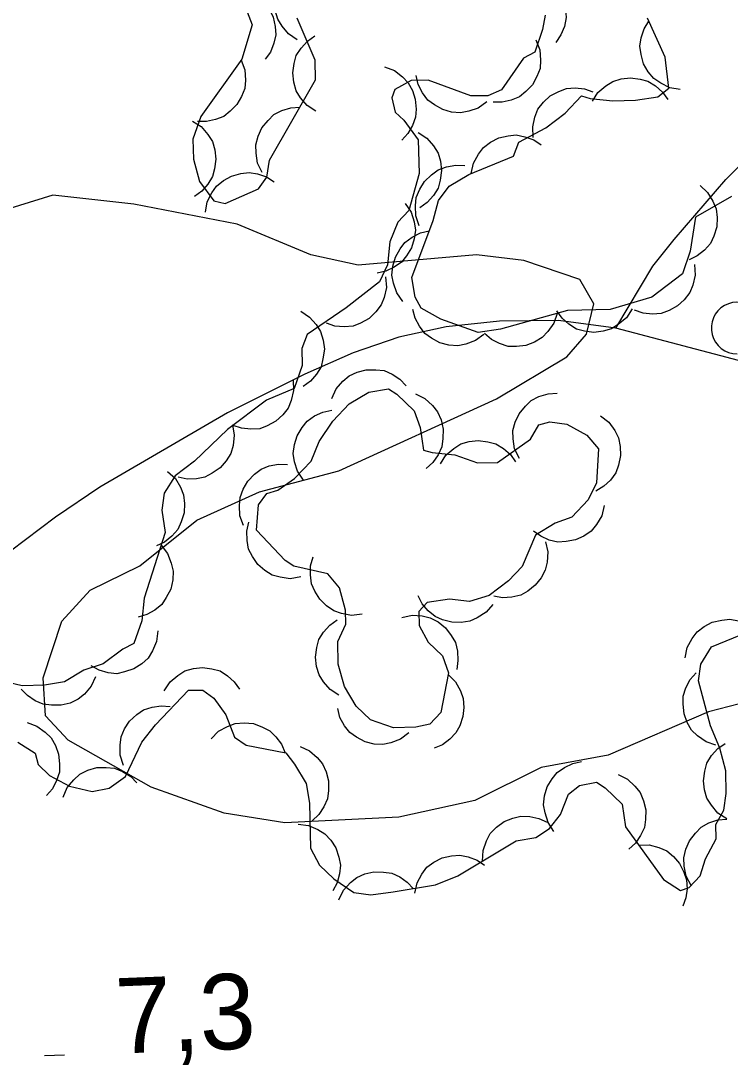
# Model space of a CAD drawing. Extents: x 336540 to 340074, y 5572036 to 5573747.
# Drawn here: x 337932.59 to 337960.85, y 5573432.5 to 5573474.07 of the extents above; entities that cross this region are included whole.
import ezdxf

# ---------------------------------------------------------------- set-up
doc = ezdxf.new("R2010")
doc.units = 0
for name, color, linetype in [('Niveau 2', 7, 'Continuous'), ('Niveau 22', 7, 'Continuous'), ('Niveau 3', 7, 'Continuous'), ('Niveau 44', 7, 'Continuous')]:
    doc.layers.add(name, color=color, linetype=linetype)

msp = doc.modelspace()

# ---------------------------------------------------------------- linework, layer by layer
at = {"layer": 'Niveau 2'}
msp.add_lwpolyline([(337962.46, 5573447.2), (337959.98, 5573446.56), (337955.99, 5573444.83), (337953.31, 5573444.35), (337950.67, 5573443.03), (337947.64, 5573442.37), (337943.1, 5573442.14), (337940.69, 5573442.52), (337937.78, 5573443.56), (337934.47, 5573445.43), (337933.56, 5573446.4), (337933.48, 5573447.92), (337934.22, 5573450.17), (337935.34, 5573451.41), (337937.32, 5573452.37), (337939.6, 5573454.19), (337942.09, 5573455.32), (337945.26, 5573456.16), (337951.54, 5573459.02), (337954.34, 5573460.69), (337955.12, 5573461.6), (337955.41, 5573462.8), (337954.86, 5573463.78), (337952.62, 5573464.53), (337950.74, 5573464.75), (337946.02, 5573464.35), (337944.14, 5573464.75), (337941.21, 5573465.97), (337937.09, 5573466.77), (337933.86, 5573467.13), (337928.53, 5573465.49)], dxfattribs=at)
at = {"layer": 'Niveau 22'}
for points in [[(337956.29, 5573461.84), (337957.76, 5573464.31), (337958.62, 5573465.37), (337960.67, 5573467.76), (337964.68, 5573471.72), (337966.65, 5573473.83), (337967.78, 5573475.26), (337969.13, 5573477.33), (337970.03, 5573479.14), (337971.35, 5573482.44), (337971.99, 5573487.76), (337972.11, 5573489.45), (337972.57, 5573491.65)], [(337961.68, 5573460.42), (337956.29, 5573461.84), (337954.01, 5573462.14), (337951.66, 5573462.11), (337949.53, 5573461.89), (337947.65, 5573461.48), (337945.82, 5573460.86), (337943.9, 5573460.01), (337940.82, 5573458.47), (337935.73, 5573455.51), (337933.96, 5573454.31), (337929.17, 5573450.7)]]:
    msp.add_lwpolyline(points, dxfattribs=at)
at = {"layer": 'Niveau 3'}
msp.add_line((337933.53, 5573432.88), (337934.33, 5573432.91), dxfattribs=at)
at = {"layer": 'Niveau 44'}
for points in [[(337943.6, 5573473.32), (337943.25, 5573473.55), (337942.99, 5573473.86), (337942.82, 5573474.14), (337942.72, 5573474.48), (337942.69, 5573474.85), (337942.74, 5573475.23), (337942.83, 5573475.54), (337943.02, 5573475.84), (337943.27, 5573476.11), (337943.56, 5573476.32)], [(337952.8, 5573476), (337953.21, 5573475.91), (337953.56, 5573475.71), (337953.83, 5573475.51), (337954.03, 5573475.23), (337954.2, 5573474.89), (337954.28, 5573474.52), (337954.31, 5573474.2), (337954.24, 5573473.85), (337954.1, 5573473.51), (337953.9, 5573473.21)], [(337941.25, 5573475.34), (337941.66, 5573475.25), (337942.01, 5573475.04), (337942.27, 5573474.84), (337942.48, 5573474.55), (337942.64, 5573474.22), (337942.72, 5573473.85), (337942.75, 5573473.52), (337942.67, 5573473.18), (337942.53, 5573472.83), (337942.32, 5573472.54)], [(337941.33, 5573475.14), (337941.8, 5573473.91), (337941.39, 5573472.55), (337939.75, 5573470.26), (337939.44, 5573469.36), (337939.46, 5573468.57), (337939.7, 5573467.67), (337940.28, 5573466.9), (337940.73, 5573466.8), (337942.06, 5573467.39), (337942.39, 5573467.85), (337942.49, 5573468.53), (337944.32, 5573471.72), (337944.31, 5573472.51), (337943.59, 5573474.18)], [(337953.47, 5573474.3), (337953.37, 5573473.73), (337953.06, 5573472.82), (337952.61, 5573472.59), (337951.74, 5573471.33), (337951.19, 5573471.09), (337950.52, 5573471.08), (337948.82, 5573471.71), (337948.14, 5573471.7), (337947.48, 5573471.34), (337947.37, 5573471), (337947.5, 5573470.44), (337947.84, 5573470.12), (337948.42, 5573469.34), (337948.45, 5573467.99), (337948.04, 5573466.52), (337947.6, 5573466.06), (337947.28, 5573465.27), (337947.19, 5573464.36), (337946.87, 5573463.68), (337945.54, 5573462.64), (337943.99, 5573461.59), (337943.78, 5573461.02), (337943.8, 5573460.35), (337943.48, 5573459.44), (337942.37, 5573458.97), (337940.82, 5573457.8), (337939.51, 5573456.54), (337938.73, 5573455.96), (337938.3, 5573455.27), (337938.2, 5573454.59), (337938.34, 5573453.7), (337937.5, 5573451.09), (337937.4, 5573450.19), (337937.09, 5573449.28), (337936.65, 5573449.05), (337935.87, 5573448.47), (337935.09, 5573448.22), (337934.32, 5573447.75), (337933.53, 5573447.62), (337932.64, 5573447.6), (337931.73, 5573447.81)], [(337960.9, 5573467.08), (337959.46, 5573466.26), (337959.26, 5573464.9), (337958.95, 5573464), (337957.73, 5573463.07), (337956.06, 5573462.58), (337954.37, 5573462.54), (337951.69, 5573461.8), (337950.8, 5573461.67), (337949.32, 5573462.19), (337948.53, 5573462.63), (337948.29, 5573463.07), (337948.16, 5573463.85), (337949.01, 5573466.12), (337949.22, 5573466.92), (337949.65, 5573467.49), (337950.43, 5573467.96), (337952.21, 5573468.68), (337952.42, 5573469.24), (337953.5, 5573469.81), (337954.27, 5573470.4), (337954.93, 5573471.09), (337955.27, 5573470.98), (337956.17, 5573470.89), (337957.07, 5573470.91), (337957.96, 5573471.04), (337958.4, 5573471.39), (337958.26, 5573472.63), (337957.55, 5573474.18)], [(337958.85, 5573471.34), (337958.44, 5573471.4), (337958.08, 5573471.59), (337957.8, 5573471.77), (337957.58, 5573472.04), (337957.4, 5573472.36), (337957.3, 5573472.73), (337957.25, 5573473.06), (337957.3, 5573473.4), (337957.42, 5573473.76), (337957.6, 5573474.06)], [(337944.34, 5573470.47), (337943.99, 5573470.7), (337943.73, 5573471.01), (337943.55, 5573471.29), (337943.46, 5573471.63), (337943.42, 5573472), (337943.48, 5573472.37), (337943.56, 5573472.69), (337943.75, 5573472.99), (337944, 5573473.26), (337944.3, 5573473.47)], [(337953.11, 5573473.31), (337953.26, 5573472.92), (337953.29, 5573472.51), (337953.27, 5573472.18), (337953.15, 5573471.85), (337952.97, 5573471.53), (337952.7, 5573471.26), (337952.45, 5573471.05), (337952.12, 5573470.92), (337951.76, 5573470.84), (337951.4, 5573470.84)], [(337941.36, 5573472.51), (337941.51, 5573472.12), (337941.53, 5573471.71), (337941.51, 5573471.38), (337941.38, 5573471.06), (337941.19, 5573470.74), (337940.92, 5573470.47), (337940.67, 5573470.26), (337940.34, 5573470.14), (337939.98, 5573470.06), (337939.62, 5573470.07)], [(337947.08, 5573472.24), (337947.47, 5573472.09), (337947.79, 5573471.84), (337948.02, 5573471.61), (337948.19, 5573471.3), (337948.3, 5573470.95), (337948.33, 5573470.56), (337948.31, 5573470.24), (337948.19, 5573469.91), (337948, 5573469.58), (337947.76, 5573469.32)], [(337951.15, 5573470.85), (337950.81, 5573470.6), (337950.43, 5573470.47), (337950.1, 5573470.41), (337949.75, 5573470.44), (337949.4, 5573470.54), (337949.06, 5573470.73), (337948.8, 5573470.92), (337948.59, 5573471.21), (337948.42, 5573471.54), (337948.34, 5573471.89)], [(337955.36, 5573470.87), (337955.58, 5573471.22), (337955.89, 5573471.49), (337956.17, 5573471.66), (337956.51, 5573471.76), (337956.88, 5573471.8), (337957.26, 5573471.75), (337957.57, 5573471.67), (337957.87, 5573471.48), (337958.15, 5573471.23), (337958.36, 5573470.94)], [(337953, 5573469.43), (337952.98, 5573469.85), (337953.07, 5573470.24), (337953.19, 5573470.55), (337953.41, 5573470.83), (337953.68, 5573471.08), (337954.02, 5573471.26), (337954.32, 5573471.38), (337954.67, 5573471.4), (337955.04, 5573471.37), (337955.38, 5573471.25)], [(337942.2, 5573468.03), (337942.02, 5573468.41), (337941.96, 5573468.81), (337941.95, 5573469.14), (337942.04, 5573469.48), (337942.19, 5573469.81), (337942.44, 5573470.11), (337942.67, 5573470.34), (337942.98, 5573470.5), (337943.34, 5573470.61), (337943.7, 5573470.63)], [(337939.42, 5573470.08), (337939.77, 5573469.86), (337940.04, 5573469.55), (337940.22, 5573469.27), (337940.32, 5573468.93), (337940.36, 5573468.56), (337940.3, 5573468.18), (337940.22, 5573467.87), (337940.04, 5573467.57), (337939.79, 5573467.29), (337939.5, 5573467.08)], [(337948.41, 5573469.63), (337948.76, 5573469.4), (337949.03, 5573469.09), (337949.21, 5573468.81), (337949.3, 5573468.48), (337949.34, 5573468.11), (337949.29, 5573467.73), (337949.21, 5573467.41), (337949.02, 5573467.12), (337948.77, 5573466.84), (337948.48, 5573466.63)], [(337950.53, 5573468), (337950.62, 5573468.41), (337950.82, 5573468.77), (337951.02, 5573469.03), (337951.3, 5573469.24), (337951.63, 5573469.41), (337952, 5573469.49), (337952.32, 5573469.53), (337952.67, 5573469.46), (337953.02, 5573469.33), (337953.32, 5573469.13)], [(337948.46, 5573465.91), (337948.32, 5573466.31), (337948.31, 5573466.71), (337948.34, 5573467.04), (337948.48, 5573467.37), (337948.67, 5573467.68), (337948.95, 5573467.94), (337949.21, 5573468.14), (337949.54, 5573468.26), (337949.91, 5573468.32), (337950.27, 5573468.31)], [(337939.94, 5573466.45), (337940.01, 5573466.86), (337940.2, 5573467.22), (337940.38, 5573467.49), (337940.66, 5573467.71), (337940.98, 5573467.89), (337941.35, 5573467.99), (337941.68, 5573468.03), (337942.02, 5573467.98), (337942.37, 5573467.86), (337942.68, 5573467.66)], [(337959.65, 5573467.52), (337959.95, 5573467.24), (337960.16, 5573466.89), (337960.29, 5573466.59), (337960.33, 5573466.24), (337960.31, 5573465.87), (337960.19, 5573465.5), (337960.06, 5573465.21), (337959.82, 5573464.94), (337959.53, 5573464.71), (337959.21, 5573464.55)], [(337947.9, 5573466.8), (337948.13, 5573466.46), (337948.25, 5573466.07), (337948.31, 5573465.74), (337948.26, 5573465.39), (337948.15, 5573465.04), (337947.95, 5573464.71), (337947.75, 5573464.46), (337947.46, 5573464.26), (337947.13, 5573464.1), (337946.78, 5573464.02)], [(337947.81, 5573462.9), (337947.56, 5573463.24), (337947.43, 5573463.63), (337947.37, 5573463.95), (337947.41, 5573464.3), (337947.51, 5573464.66), (337947.7, 5573464.99), (337947.89, 5573465.25), (337948.18, 5573465.46), (337948.51, 5573465.63), (337948.86, 5573465.71)], [(337959.43, 5573464.37), (337959.45, 5573463.95), (337959.36, 5573463.55), (337959.24, 5573463.25), (337959.02, 5573462.97), (337958.75, 5573462.72), (337958.41, 5573462.54), (337958.1, 5573462.42), (337957.75, 5573462.4), (337957.38, 5573462.43), (337957.04, 5573462.55)], [(337947.12, 5573463.88), (337947.15, 5573463.46), (337947.06, 5573463.06), (337946.94, 5573462.76), (337946.73, 5573462.48), (337946.46, 5573462.22), (337946.12, 5573462.04), (337945.82, 5573461.92), (337945.47, 5573461.89), (337945.1, 5573461.92), (337944.76, 5573462.03)], [(337943.74, 5573462.51), (337944.09, 5573462.28), (337944.35, 5573461.98), (337944.53, 5573461.7), (337944.63, 5573461.36), (337944.68, 5573461), (337944.62, 5573460.62), (337944.55, 5573460.3), (337944.36, 5573460), (337944.12, 5573459.72), (337943.83, 5573459.51)], [(337951.03, 5573461.59), (337950.7, 5573461.34), (337950.31, 5573461.2), (337949.99, 5573461.13), (337949.64, 5573461.16), (337949.28, 5573461.25), (337948.95, 5573461.44), (337948.68, 5573461.63), (337948.47, 5573461.91), (337948.29, 5573462.23), (337948.2, 5573462.58)], [(337956.94, 5573462.6), (337956.71, 5573462.25), (337956.4, 5573461.99), (337956.12, 5573461.81), (337955.79, 5573461.71), (337955.42, 5573461.67), (337955.04, 5573461.72), (337954.72, 5573461.8), (337954.42, 5573461.99), (337954.15, 5573462.24), (337953.94, 5573462.53)], [(337953.95, 5573462.42), (337953.82, 5573462.03), (337953.58, 5573461.7), (337953.36, 5573461.46), (337953.05, 5573461.28), (337952.71, 5573461.15), (337952.33, 5573461.11), (337952, 5573461.11), (337951.66, 5573461.22), (337951.34, 5573461.39), (337951.06, 5573461.63)], [(337944.98, 5573459.04), (337945.15, 5573459.42), (337945.42, 5573459.73), (337945.67, 5573459.94), (337945.99, 5573460.09), (337946.35, 5573460.18), (337946.73, 5573460.18), (337947.06, 5573460.15), (337947.38, 5573460), (337947.69, 5573459.8), (337947.94, 5573459.54)], [(337943.43, 5573459.77), (337943.45, 5573459.35), (337943.35, 5573458.96), (337943.23, 5573458.65), (337943.02, 5573458.38), (337942.74, 5573458.13), (337942.4, 5573457.95), (337942.1, 5573457.83), (337941.75, 5573457.81), (337941.38, 5573457.85), (337941.04, 5573457.96)], [(337941.97, 5573453.79), (337942.05, 5573454.8), (337942.38, 5573455.26), (337942.83, 5573455.38), (337943.49, 5573455.85), (337944.15, 5573456.54), (337944.47, 5573457.33), (337945.01, 5573458.13), (337945.67, 5573458.82), (337946.45, 5573459.29), (337947.23, 5573459.42), (337947.57, 5573459.21), (337948.26, 5573458.55), (337948.5, 5573457.88), (337948.63, 5573456.98), (337948.97, 5573456.88), (337949.87, 5573456.79), (337950.78, 5573456.47), (337951.57, 5573456.49), (337952.89, 5573457.42), (337953.22, 5573457.99), (337953.66, 5573458.11), (337954.34, 5573458.02), (337955.14, 5573457.58), (337955.6, 5573457.03), (337955.52, 5573455.68), (337955.19, 5573455), (337954.54, 5573454.31), (337953.87, 5573454.07), (337953.09, 5573453.6), (337952.56, 5573452.35), (337952.01, 5573451.77), (337951.24, 5573451.19), (337950.46, 5573450.95), (337949.67, 5573451.04), (337948.77, 5573450.91), (337948.44, 5573450.56), (337948.46, 5573450), (337948.81, 5573449.33), (337949.38, 5573448.79), (337949.62, 5573448.12), (337949.32, 5573446.53), (337948.88, 5573446.07), (337948.32, 5573445.95), (337947.43, 5573445.93), (337946.52, 5573446.24), (337945.95, 5573446.79), (337945.48, 5573447.57), (337945.23, 5573448.46), (337945.21, 5573449.36), (337945.53, 5573450.05), (337945.52, 5573450.61), (337945.28, 5573451.5), (337944.81, 5573452.05), (337943.46, 5573452.36), (337943.12, 5573452.58), (337941.97, 5573453.79)], [(337948.31, 5573459.22), (337948.68, 5573459.03), (337948.98, 5573458.76), (337949.19, 5573458.5), (337949.33, 5573458.18), (337949.41, 5573457.82), (337949.4, 5573457.44), (337949.36, 5573457.11), (337949.21, 5573456.79), (337949, 5573456.49), (337948.74, 5573456.25)], [(337952.45, 5573456.65), (337952.26, 5573457.03), (337952.2, 5573457.43), (337952.19, 5573457.76), (337952.28, 5573458.1), (337952.44, 5573458.43), (337952.69, 5573458.73), (337952.92, 5573458.96), (337953.23, 5573459.11), (337953.59, 5573459.22), (337953.95, 5573459.25)], [(337943.85, 5573455.79), (337943.61, 5573456.14), (337943.49, 5573456.52), (337943.44, 5573456.85), (337943.49, 5573457.2), (337943.59, 5573457.55), (337943.79, 5573457.88), (337943.99, 5573458.14), (337944.28, 5573458.34), (337944.62, 5573458.49), (337944.97, 5573458.57)], [(337955.68, 5573458.35), (337956.01, 5573458.09), (337956.25, 5573457.76), (337956.4, 5573457.47), (337956.47, 5573457.13), (337956.48, 5573456.76), (337956.4, 5573456.38), (337956.29, 5573456.07), (337956.08, 5573455.79), (337955.81, 5573455.54), (337955.5, 5573455.35)], [(337941.02, 5573457.99), (337941.09, 5573457.58), (337941.04, 5573457.17), (337940.95, 5573456.85), (337940.77, 5573456.55), (337940.53, 5573456.27), (337940.21, 5573456.06), (337939.92, 5573455.9), (337939.58, 5573455.84), (337939.21, 5573455.83), (337938.85, 5573455.91)], [(337949.3, 5573456.43), (337949.52, 5573456.78), (337949.83, 5573457.05), (337950.11, 5573457.23), (337950.45, 5573457.33), (337950.81, 5573457.37), (337951.19, 5573457.31), (337951.51, 5573457.23), (337951.81, 5573457.05), (337952.09, 5573456.8), (337952.3, 5573456.51)], [(337941.46, 5573453.98), (337941.31, 5573454.37), (337941.29, 5573454.77), (337941.32, 5573455.1), (337941.44, 5573455.43), (337941.63, 5573455.75), (337941.9, 5573456.02), (337942.16, 5573456.22), (337942.48, 5573456.35), (337942.85, 5573456.42), (337943.21, 5573456.41)], [(337938.43, 5573456.13), (337938.74, 5573455.85), (337938.94, 5573455.5), (337939.07, 5573455.2), (337939.11, 5573454.85), (337939.09, 5573454.48), (337938.97, 5573454.12), (337938.84, 5573453.82), (337938.6, 5573453.56), (337938.31, 5573453.32), (337937.99, 5573453.17)], [(337955.83, 5573454.77), (337955.73, 5573454.37), (337955.52, 5573454.02), (337955.31, 5573453.76), (337955.02, 5573453.56), (337954.69, 5573453.41), (337954.31, 5573453.34), (337953.98, 5573453.32), (337953.64, 5573453.4), (337953.3, 5573453.55), (337953.01, 5573453.76)], [(337943.74, 5573451.93), (337943.32, 5573451.86), (337942.92, 5573451.92), (337942.6, 5573452), (337942.3, 5573452.19), (337942.03, 5573452.43), (337941.81, 5573452.75), (337941.66, 5573453.04), (337941.6, 5573453.38), (337941.59, 5573453.75), (337941.67, 5573454.11)], [(337953.49, 5573453.33), (337953.58, 5573452.93), (337953.55, 5573452.52), (337953.48, 5573452.2), (337953.31, 5573451.89), (337953.08, 5573451.6), (337952.78, 5573451.37), (337952.5, 5573451.2), (337952.15, 5573451.12), (337951.78, 5573451.1), (337951.43, 5573451.16)], [(337938.18, 5573453.19), (337938.43, 5573452.86), (337938.58, 5573452.48), (337938.66, 5573452.16), (337938.64, 5573451.81), (337938.56, 5573451.45), (337938.38, 5573451.11), (337938.2, 5573450.84), (337937.92, 5573450.61), (337937.6, 5573450.43), (337937.26, 5573450.33)], [(337946.18, 5573450.45), (337945.76, 5573450.4), (337945.36, 5573450.48), (337945.05, 5573450.58), (337944.76, 5573450.78), (337944.5, 5573451.04), (337944.3, 5573451.37), (337944.16, 5573451.66), (337944.12, 5573452.01), (337944.13, 5573452.38), (337944.23, 5573452.73)], [(337951.39, 5573450.84), (337951.12, 5573450.53), (337950.77, 5573450.31), (337950.47, 5573450.17), (337950.13, 5573450.12), (337949.76, 5573450.13), (337949.39, 5573450.23), (337949.09, 5573450.36), (337948.82, 5573450.58), (337948.57, 5573450.86), (337948.41, 5573451.18)], [(337947.77, 5573450.32), (337948.18, 5573450.41), (337948.58, 5573450.38), (337948.9, 5573450.31), (337949.21, 5573450.14), (337949.5, 5573449.91), (337949.73, 5573449.6), (337949.9, 5573449.32), (337949.98, 5573448.98), (337950, 5573448.61), (337949.95, 5573448.25)], [(337945.26, 5573447.22), (337944.91, 5573447.45), (337944.64, 5573447.76), (337944.47, 5573448.04), (337944.37, 5573448.37), (337944.33, 5573448.74), (337944.38, 5573449.12), (337944.46, 5573449.44), (337944.65, 5573449.73), (337944.9, 5573450.01), (337945.19, 5573450.22)], [(337959.05, 5573448.71), (337959.14, 5573449.12), (337959.33, 5573449.48), (337959.53, 5573449.75), (337959.81, 5573449.96), (337960.13, 5573450.13), (337960.51, 5573450.21), (337960.83, 5573450.25), (337961.18, 5573450.19), (337961.52, 5573450.06), (337961.83, 5573449.86)], [(337938.04, 5573449.78), (337937.99, 5573449.36), (337937.83, 5573448.99), (337937.66, 5573448.7), (337937.4, 5573448.47), (337937.09, 5573448.27), (337936.72, 5573448.15), (337936.41, 5573448.08), (337936.06, 5573448.12), (337935.7, 5573448.22), (337935.38, 5573448.39)], [(337945.05, 5573439.91), (337945.85, 5573439.37), (337946.53, 5573439.27), (337947.42, 5573439.4), (337949.1, 5573439.67), (337949.99, 5573440.03), (337952.32, 5573441.43), (337953.1, 5573441.56), (337953.65, 5573441.91), (337954.09, 5573442.48), (337954.41, 5573443.28), (337954.85, 5573443.63), (337955.52, 5573443.76), (337955.86, 5573443.54), (337956.55, 5573442.88), (337956.68, 5573441.98), (337958.19, 5573439.88), (337958.87, 5573439.45), (337959.21, 5573439.57), (337959.65, 5573440.03), (337959.86, 5573440.71), (337960.29, 5573441.51), (337960.27, 5573442.07), (337960.6, 5573442.64), (337960.69, 5573443.31), (337960.67, 5573444.21), (337960.43, 5573445.11), (337960.07, 5573446), (337959.58, 5573447.79), (337959.68, 5573448.46), (337960.11, 5573449.15), (337961.56, 5573449.75)], [(337938.3, 5573447.4), (337938.53, 5573447.75), (337938.84, 5573448.01), (337939.12, 5573448.19), (337939.46, 5573448.29), (337939.82, 5573448.33), (337940.2, 5573448.27), (337940.52, 5573448.19), (337940.82, 5573448), (337941.09, 5573447.75), (337941.3, 5573447.46)], [(337935.56, 5573447.95), (337935.39, 5573447.58), (337935.12, 5573447.27), (337934.87, 5573447.06), (337934.55, 5573446.91), (337934.19, 5573446.82), (337933.81, 5573446.82), (337933.48, 5573446.86), (337933.16, 5573447), (337932.85, 5573447.21), (337932.6, 5573447.47)], [(337949.61, 5573448.05), (337949.9, 5573447.76), (337950.1, 5573447.4), (337950.21, 5573447.09), (337950.24, 5573446.74), (337950.2, 5573446.37), (337950.07, 5573446.01), (337949.92, 5573445.72), (337949.68, 5573445.47), (337949.38, 5573445.25), (337949.05, 5573445.11)], [(337960.28, 5573445.23), (337959.89, 5573445.37), (337959.55, 5573445.6), (337959.31, 5573445.83), (337959.14, 5573446.13), (337959.01, 5573446.48), (337958.97, 5573446.86), (337958.97, 5573447.19), (337959.08, 5573447.52), (337959.25, 5573447.85), (337959.49, 5573448.12)], [(337932.46, 5573445.35), (337933.15, 5573444.92), (337933.27, 5573444.47), (337933.73, 5573444.03), (337934.52, 5573443.6), (337935.43, 5573443.39), (337936.1, 5573443.52), (337936.76, 5573443.99), (337937.4, 5573445.35), (337937.95, 5573446.04), (337939.27, 5573447.42), (337939.83, 5573447.43), (337940.28, 5573447.11), (337940.75, 5573446.44), (337941.1, 5573445.55), (337941.56, 5573445.23), (337943.14, 5573444.93), (337943.49, 5573444.48), (337943.95, 5573443.71), (337944.08, 5573442.92), (337944.13, 5573441.13), (337944.48, 5573440.46), (337945.05, 5573439.91)], [(337936.67, 5573444.43), (337936.54, 5573444.83), (337936.54, 5573445.23), (337936.58, 5573445.56), (337936.72, 5573445.88), (337936.92, 5573446.19), (337937.21, 5573446.45), (337937.47, 5573446.64), (337937.81, 5573446.75), (337938.18, 5573446.8), (337938.54, 5573446.77)], [(337948.05, 5573445.72), (337947.71, 5573445.47), (337947.33, 5573445.33), (337947.01, 5573445.26), (337946.66, 5573445.28), (337946.3, 5573445.37), (337945.96, 5573445.55), (337945.69, 5573445.74), (337945.48, 5573446.01), (337945.3, 5573446.34), (337945.21, 5573446.69)], [(337932.83, 5573446.13), (337933.22, 5573445.99), (337933.55, 5573445.75), (337933.79, 5573445.52), (337933.97, 5573445.22), (337934.09, 5573444.87), (337934.13, 5573444.49), (337934.12, 5573444.16), (337934.01, 5573443.83), (337933.84, 5573443.5), (337933.6, 5573443.23)], [(337940.17, 5573445.49), (337940.46, 5573445.79), (337940.82, 5573445.98), (337941.13, 5573446.1), (337941.48, 5573446.12), (337941.85, 5573446.09), (337942.21, 5573445.95), (337942.5, 5573445.81), (337942.75, 5573445.56), (337942.97, 5573445.27), (337943.11, 5573444.93)], [(337943.71, 5573445.18), (337944.09, 5573445.01), (337944.39, 5573444.74), (337944.61, 5573444.49), (337944.75, 5573444.17), (337944.84, 5573443.81), (337944.84, 5573443.43), (337944.8, 5573443.1), (337944.66, 5573442.78), (337944.46, 5573442.47), (337944.19, 5573442.22)], [(337960.71, 5573442.3), (337960.36, 5573442.53), (337960.1, 5573442.84), (337959.92, 5573443.12), (337959.82, 5573443.46), (337959.78, 5573443.82), (337959.84, 5573444.2), (337959.92, 5573444.52), (337960.11, 5573444.82), (337960.35, 5573445.1), (337960.65, 5573445.3)], [(337953.82, 5573441.8), (337953.59, 5573442.15), (337953.47, 5573442.54), (337953.41, 5573442.86), (337953.45, 5573443.21), (337953.56, 5573443.57), (337953.76, 5573443.89), (337953.96, 5573444.15), (337954.25, 5573444.35), (337954.58, 5573444.51), (337954.93, 5573444.59)], [(337934.27, 5573443.16), (337934.43, 5573443.55), (337934.69, 5573443.86), (337934.94, 5573444.08), (337935.25, 5573444.24), (337935.61, 5573444.34), (337935.99, 5573444.35), (337936.32, 5573444.32), (337936.64, 5573444.19), (337936.96, 5573443.99), (337937.21, 5573443.74)], [(337956.38, 5573444.06), (337956.76, 5573443.88), (337957.05, 5573443.6), (337957.26, 5573443.35), (337957.4, 5573443.02), (337957.49, 5573442.66), (337957.48, 5573442.28), (337957.43, 5573441.96), (337957.28, 5573441.64), (337957.07, 5573441.33), (337956.81, 5573441.09)], [(337943.63, 5573442.09), (337944.04, 5573442.04), (337944.42, 5573441.88), (337944.7, 5573441.71), (337944.94, 5573441.45), (337945.14, 5573441.14), (337945.25, 5573440.78), (337945.32, 5573440.46), (337945.28, 5573440.11), (337945.19, 5573439.75), (337945.02, 5573439.43)], [(337950.98, 5573440.62), (337951, 5573441.04), (337951.14, 5573441.42), (337951.29, 5573441.72), (337951.54, 5573441.97), (337951.84, 5573442.19), (337952.19, 5573442.33), (337952.51, 5573442.41), (337952.86, 5573442.4), (337953.22, 5573442.32), (337953.55, 5573442.17)], [(337959.29, 5573439.65), (337959.1, 5573440.02), (337959.02, 5573440.42), (337959, 5573440.75), (337959.08, 5573441.09), (337959.23, 5573441.43), (337959.47, 5573441.73), (337959.69, 5573441.97), (337960, 5573442.14), (337960.35, 5573442.26), (337960.71, 5573442.29)], [(337957.2, 5573441.25), (337957.62, 5573441.26), (337958.01, 5573441.16), (337958.32, 5573441.03), (337958.59, 5573440.8), (337958.83, 5573440.52), (337959, 5573440.18), (337959.11, 5573439.87), (337959.13, 5573439.52), (337959.08, 5573439.15), (337958.96, 5573438.82)], [(337948.28, 5573439.34), (337948.37, 5573439.75), (337948.56, 5573440.1), (337948.76, 5573440.37), (337949.04, 5573440.58), (337949.37, 5573440.75), (337949.74, 5573440.83), (337950.07, 5573440.86), (337950.41, 5573440.79), (337950.76, 5573440.66), (337951.06, 5573440.46)], [(337945.26, 5573439.08), (337945.44, 5573439.46), (337945.72, 5573439.76), (337945.97, 5573439.97), (337946.29, 5573440.11), (337946.65, 5573440.19), (337947.04, 5573440.18), (337947.36, 5573440.14), (337947.68, 5573439.99), (337947.98, 5573439.78), (337948.23, 5573439.52)]]:
    msp.add_lwpolyline(points, dxfattribs=at)
msp.add_arc((337961.125, 5573461.843), 1.028, 44.1154, 269.804, dxfattribs=at)

# ---------------------------------------------------------------- texts
at = {"layer": 'Niveau 3'}
msp.add_text('7,3    ', height=2.9999, rotation=2.2763, dxfattribs=at).set_placement((337936.41, 5573432.95))

doc.saveas('drawing.dxf')
